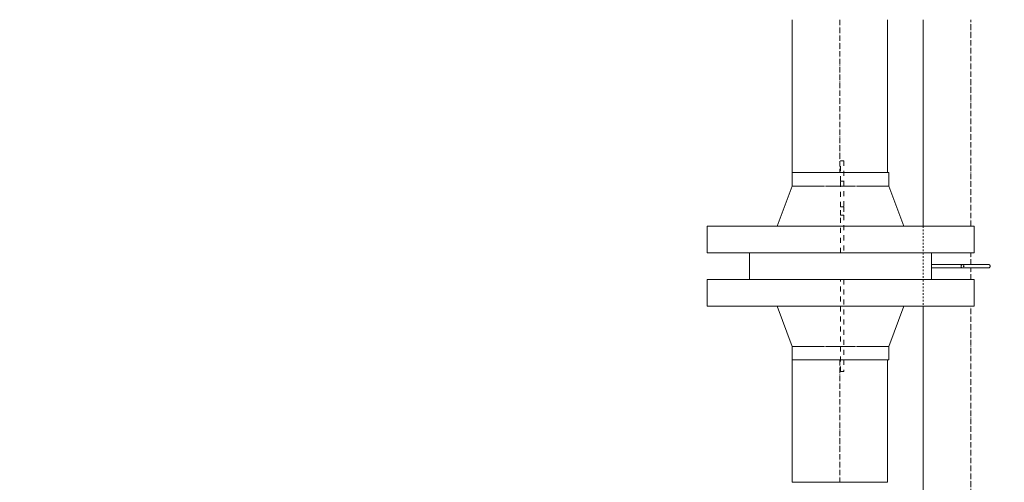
# Model space of a CAD drawing. Header units: millimetres. Extents: x 9824119 to 13672909, y -72394 to 462135.
# Tile 514 of 656: x 10359425 to 10361195, y -5203 to -4373. Entities that reach past the tile are written whole.
import ezdxf

# ---------------------------------------------------------------- set-up
doc = ezdxf.new("R2010")
doc.units = ezdxf.units.MM
doc.linetypes.add('ADSK_Осевая', pattern=[14, 10, -2, 0, -2])
doc.linetypes.add('ADSK_Скрыто', pattern=[6, 3, -3])
for name, color, linetype, lineweight in [('A-DETL-HDLN', 7, 'ADSK_Скрыто', 9), ('P-PIPE', 7, 'Continuous', 18), ('P-PIPE-CNTR', 7, 'ADSK_Осевая', 18)]:
    doc.layers.add(name, color=color, linetype=linetype, lineweight=lineweight)
doc.styles.add('ISOCPEUR', font='isocpeui.ttf')

# ---------------------------------------------------------------- blocks, each defined once
blk = doc.blocks.new('VM_Фланец_ГОСТ 332591 - VM_Фланец_ГОСТ 33259-2015 2-V580-Разрез 5')
at = {"layer": 'P-PIPE'}
for p, q in [((-29517.59, 1858.76), (-29517.59, 1850.76)), ((-29513.72, 1858.76), (-29517.59, 1858.76)), ((-29509.2, 1858.76), (-29513.71, 1858.76)), ((-29488.59, 1858.76), (-29509.1, 1858.76)), ((-29459.59, 1858.76), (-29488.59, 1858.76)), ((-29459.59, 1850.76), (-29459.59, 1858.76)), ((-29517.59, 1850.76), (-29526.59, 1826.76)), ((-29517.59, 1850.76), (-29512.24, 1850.76)), ((-29511.54, 1850.76), (-29512.05, 1850.76)), ((-29511.57, 1850.76), (-29498.18, 1850.76)), ((-29497.61, 1850.76), (-29488.59, 1850.76)), ((-29488.59, 1850.76), (-29479.57, 1850.76)), ((-29479.01, 1850.76), (-29465.61, 1850.76)), ((-29465.13, 1850.76), (-29465.64, 1850.76)), ((-29464.95, 1850.76), (-29459.59, 1850.76)), ((-29450.59, 1826.76), (-29459.59, 1850.76)), ((-29568.59, 1826.76), (-29568.59, 1810.76)), ((-29488.59, 1826.76), (-29568.59, 1826.76)), ((-29408.59, 1826.76), (-29488.59, 1826.76)), ((-29408.59, 1810.76), (-29408.59, 1826.76)), ((-29568.59, 1810.76), (-29488.59, 1810.76)), ((-29488.59, 1810.76), (-29408.59, 1810.76))]:
    blk.add_line(p, q, dxfattribs=at)
blk = doc.blocks.new('Tecofi_CB6441_Клапан обратный межфланцевый - Клапан обратный межфланцевый одностворчатый_CB 5440-V601-Разрез 5')
at = {"layer": 'A-DETL-HDLN', "color": 1, "true_color": 0xff0000}
for p, q in [((-29488.59, 1853.64), (-29488.59, 1865.93)), ((-29486.59, 1865.93), (-29488.59, 1865.93)), ((-29486.59, 1865.93), (-29486.59, 1853.64)), ((-29488.59, 1838.34), (-29488.59, 1853.64)), ((-29486.59, 1853.64), (-29488.59, 1853.64)), ((-29486.59, 1853.64), (-29486.59, 1838.34)), ((-29488.59, 1833.24), (-29488.59, 1838.34)), ((-29488.59, 1838.34), (-29486.59, 1838.34)), ((-29486.59, 1838.34), (-29486.59, 1833.24)), ((-29488.59, 1810.76), (-29488.59, 1833.24)), ((-29486.59, 1833.24), (-29488.59, 1833.24)), ((-29486.59, 1833.24), (-29486.59, 1810.76)), ((-29488.59, 1739.64), (-29488.59, 1794.76)), ((-29486.59, 1794.76), (-29486.59, 1739.64)), ((-29486.59, 1739.64), (-29488.59, 1739.64))]:
    blk.add_line(p, q, dxfattribs=at)
at = {"layer": 'A-DETL-HDLN', "color": 1, "true_color": 0xff0000, "flags": 128}
for points in [[(-29399.98, 1801.76), (-29400.03, 1801.76), (-29400.09, 1801.76), (-29400.16, 1801.76), (-29400.24, 1801.76)], [(-29400.22, 1801.76), (-29400.14, 1801.76), (-29400.07, 1801.76), (-29400.02, 1801.76), (-29399.98, 1801.76)], [(-29400.2, 1803.76), (-29400.12, 1803.76), (-29400.06, 1803.76), (-29400.01, 1803.76), (-29399.97, 1803.76)], [(-29399.98, 1803.76), (-29400.03, 1803.76), (-29400.09, 1803.76), (-29400.16, 1803.76)], [(-29399.1, 1802.2), (-29399.12, 1802.16), (-29399.15, 1802.13), (-29399.17, 1802.1), (-29399.2, 1802.07), (-29399.23, 1802.04), (-29399.26, 1802.02), (-29399.29, 1801.99), (-29399.32, 1801.97), (-29399.35, 1801.94), (-29399.39, 1801.92)], [(-29399.36, 1803.59), (-29399.33, 1803.56), (-29399.3, 1803.54), (-29399.27, 1803.51), (-29399.24, 1803.49), (-29399.21, 1803.46), (-29399.18, 1803.43), (-29399.16, 1803.4), (-29399.13, 1803.37), (-29399.11, 1803.34), (-29399.09, 1803.3)]]:
    blk.add_lwpolyline(points, dxfattribs=at)
at = {"layer": 'P-PIPE', "color": 1, "true_color": 0xff0000}
for p, q in [((-29543.09, 1810.76), (-29543.09, 1794.76)), ((-29434.09, 1794.76), (-29434.09, 1810.76)), ((-29415.93, 1803.76), (-29434.36, 1803.76)), ((-29434.36, 1801.76), (-29415.93, 1801.76))]:
    blk.add_line(p, q, dxfattribs=at)
at = {"layer": 'P-PIPE', "color": 1, "true_color": 0xff0000, "flags": 128}
for points in [[(-29415.93, 1803.76), (-29415.92, 1803.76), (-29415.9, 1803.76), (-29415.87, 1803.76), (-29415.82, 1803.76), (-29415.77, 1803.76), (-29415.7, 1803.76), (-29415.62, 1803.76), (-29415.52, 1803.76), (-29415.41, 1803.76), (-29415.3, 1803.76), (-29415.16, 1803.76), (-29415.02, 1803.76), (-29414.87, 1803.76), (-29414.7, 1803.76), (-29414.53, 1803.76), (-29414.34, 1803.76), (-29414.15, 1803.76), (-29413.94, 1803.76), (-29413.73, 1803.76), (-29413.5, 1803.76), (-29413.27, 1803.76), (-29413.02, 1803.76), (-29412.77, 1803.76), (-29412.51, 1803.76), (-29412.25, 1803.76), (-29411.98, 1803.76), (-29411.7, 1803.76), (-29411.41, 1803.76), (-29411.12, 1803.76), (-29410.83, 1803.76), (-29410.52, 1803.76), (-29410.22, 1803.76), (-29409.91, 1803.76), (-29409.6, 1803.76), (-29409.29, 1803.76), (-29408.97, 1803.76), (-29408.65, 1803.76), (-29408.33, 1803.76), (-29408.01, 1803.76), (-29407.69, 1803.76), (-29407.37, 1803.76), (-29407.05, 1803.76), (-29406.74, 1803.76), (-29406.42, 1803.76), (-29406.11, 1803.76), (-29405.8, 1803.76), (-29405.49, 1803.76), (-29405.19, 1803.76), (-29404.89, 1803.76), (-29404.6, 1803.76), (-29404.31, 1803.76), (-29404.03, 1803.76), (-29403.75, 1803.76), (-29403.48, 1803.76), (-29403.22, 1803.76), (-29402.96, 1803.76), (-29402.72, 1803.76), (-29402.48, 1803.76), (-29402.25, 1803.76), (-29402.03, 1803.76), (-29401.82, 1803.76), (-29401.61, 1803.76), (-29401.42, 1803.76), (-29401.24, 1803.76), (-29401.07, 1803.76), (-29400.91, 1803.76), (-29400.76, 1803.76), (-29400.63, 1803.76), (-29400.5, 1803.76), (-29400.39, 1803.76), (-29400.29, 1803.76), (-29400.2, 1803.76), (-29400.12, 1803.76), (-29400.06, 1803.76), (-29400.01, 1803.76), (-29399.97, 1803.76), (-29399.94, 1803.76), (-29399.93, 1803.76), (-29399.93, 1803.76)], [(-29399.93, 1801.76), (-29399.93, 1801.76), (-29399.95, 1801.76), (-29399.98, 1801.76), (-29400.03, 1801.76), (-29400.09, 1801.76), (-29400.16, 1801.76), (-29400.24, 1801.76), (-29400.33, 1801.76), (-29400.44, 1801.76), (-29400.56, 1801.76), (-29400.69, 1801.76), (-29400.83, 1801.76), (-29400.98, 1801.76), (-29401.15, 1801.76), (-29401.32, 1801.76), (-29401.51, 1801.76), (-29401.71, 1801.76), (-29401.91, 1801.76), (-29402.13, 1801.76), (-29402.35, 1801.76), (-29402.59, 1801.76), (-29402.83, 1801.76), (-29403.08, 1801.76), (-29403.34, 1801.76), (-29403.6, 1801.76), (-29403.88, 1801.76), (-29404.16, 1801.76), (-29404.44, 1801.76), (-29404.73, 1801.76), (-29405.03, 1801.76), (-29405.33, 1801.76), (-29405.63, 1801.76), (-29405.94, 1801.76), (-29406.25, 1801.76), (-29406.57, 1801.76), (-29406.88, 1801.76), (-29407.2, 1801.76), (-29407.52, 1801.76), (-29407.84, 1801.76), (-29408.16, 1801.76), (-29408.48, 1801.76), (-29408.8, 1801.76), (-29409.12, 1801.76), (-29409.43, 1801.76), (-29409.74, 1801.76), (-29410.05, 1801.76), (-29410.36, 1801.76), (-29410.66, 1801.76), (-29410.96, 1801.76), (-29411.26, 1801.76), (-29411.54, 1801.76), (-29411.83, 1801.76), (-29412.1, 1801.76), (-29412.37, 1801.76), (-29412.63, 1801.76), (-29412.89, 1801.76), (-29413.14, 1801.76), (-29413.38, 1801.76), (-29413.6, 1801.76), (-29413.83, 1801.76), (-29414.04, 1801.76), (-29414.24, 1801.76), (-29414.43, 1801.76), (-29414.61, 1801.76), (-29414.78, 1801.76), (-29414.94, 1801.76), (-29415.09, 1801.76), (-29415.23, 1801.76), (-29415.35, 1801.76), (-29415.46, 1801.76), (-29415.57, 1801.76), (-29415.65, 1801.76), (-29415.73, 1801.76), (-29415.8, 1801.76), (-29415.85, 1801.76), (-29415.89, 1801.76), (-29415.91, 1801.76), (-29415.92, 1801.76), (-29415.93, 1801.76)], [(-29399.93, 1803.76), (-29399.93, 1803.76), (-29399.95, 1803.76), (-29399.98, 1803.76), (-29400.03, 1803.76), (-29400.09, 1803.76), (-29400.16, 1803.76), (-29400.24, 1803.76), (-29400.33, 1803.76), (-29400.44, 1803.76), (-29400.56, 1803.76), (-29400.69, 1803.76), (-29400.83, 1803.76), (-29400.98, 1803.76), (-29401.15, 1803.76), (-29401.32, 1803.76), (-29401.51, 1803.76), (-29401.71, 1803.76), (-29401.91, 1803.76), (-29402.13, 1803.76), (-29402.35, 1803.76), (-29402.59, 1803.76), (-29402.83, 1803.76), (-29403.08, 1803.76), (-29403.34, 1803.76), (-29403.6, 1803.76), (-29403.88, 1803.76), (-29404.16, 1803.76), (-29404.44, 1803.76), (-29404.73, 1803.76), (-29405.03, 1803.76), (-29405.33, 1803.76), (-29405.63, 1803.76), (-29405.94, 1803.76), (-29406.25, 1803.76), (-29406.57, 1803.76), (-29406.88, 1803.76), (-29407.2, 1803.76), (-29407.52, 1803.76), (-29407.84, 1803.76), (-29408.16, 1803.76), (-29408.48, 1803.76), (-29408.8, 1803.76), (-29409.12, 1803.76), (-29409.43, 1803.76), (-29409.74, 1803.76), (-29410.05, 1803.76), (-29410.36, 1803.76), (-29410.66, 1803.76), (-29410.96, 1803.76), (-29411.26, 1803.76), (-29411.54, 1803.76), (-29411.83, 1803.76), (-29412.1, 1803.76), (-29412.37, 1803.76), (-29412.63, 1803.76), (-29412.89, 1803.76), (-29413.14, 1803.76), (-29413.38, 1803.76), (-29413.6, 1803.76), (-29413.83, 1803.76), (-29414.04, 1803.76), (-29414.24, 1803.76), (-29414.43, 1803.76), (-29414.61, 1803.76), (-29414.78, 1803.76), (-29414.94, 1803.76), (-29415.09, 1803.76), (-29415.23, 1803.76), (-29415.35, 1803.76), (-29415.44, 1803.76)], [(-29415.44, 1801.76), (-29415.33, 1801.76), (-29415.2, 1801.76), (-29415.06, 1801.76), (-29414.91, 1801.76), (-29414.75, 1801.76), (-29414.58, 1801.76), (-29414.4, 1801.76), (-29414.2, 1801.76), (-29414, 1801.76), (-29413.79, 1801.76), (-29413.56, 1801.76), (-29413.33, 1801.76), (-29413.09, 1801.76), (-29412.84, 1801.76), (-29412.59, 1801.76), (-29412.32, 1801.76), (-29412.05, 1801.76), (-29411.77, 1801.76), (-29411.49, 1801.76), (-29411.2, 1801.76), (-29410.91, 1801.76), (-29410.61, 1801.76), (-29410.3, 1801.76), (-29410, 1801.76), (-29409.69, 1801.76), (-29409.37, 1801.76), (-29409.06, 1801.76), (-29408.74, 1801.76), (-29408.42, 1801.76), (-29408.1, 1801.76), (-29407.78, 1801.76), (-29407.46, 1801.76), (-29407.14, 1801.76), (-29406.82, 1801.76), (-29406.51, 1801.76), (-29406.19, 1801.76), (-29405.88, 1801.76), (-29405.58, 1801.76), (-29405.27, 1801.76), (-29404.97, 1801.76), (-29404.68, 1801.76), (-29404.39, 1801.76), (-29404.1, 1801.76), (-29403.83, 1801.76), (-29403.55, 1801.76), (-29403.29, 1801.76), (-29403.03, 1801.76), (-29402.78, 1801.76), (-29402.54, 1801.76), (-29402.31, 1801.76), (-29402.09, 1801.76), (-29401.87, 1801.76), (-29401.67, 1801.76), (-29401.47, 1801.76), (-29401.29, 1801.76), (-29401.12, 1801.76), (-29400.95, 1801.76), (-29400.8, 1801.76), (-29400.66, 1801.76), (-29400.54, 1801.76), (-29400.42, 1801.76), (-29400.31, 1801.76), (-29400.22, 1801.76), (-29400.14, 1801.76), (-29400.07, 1801.76), (-29400.02, 1801.76), (-29399.98, 1801.76), (-29399.95, 1801.76), (-29399.93, 1801.76), (-29399.93, 1801.76)], [(-29399.93, 1803.76), (-29399.89, 1803.76), (-29399.85, 1803.76), (-29399.81, 1803.75), (-29399.77, 1803.75), (-29399.73, 1803.74), (-29399.69, 1803.73), (-29399.65, 1803.72), (-29399.61, 1803.71), (-29399.57, 1803.7), (-29399.54, 1803.68), (-29399.5, 1803.67), (-29399.46, 1803.65), (-29399.43, 1803.63), (-29399.4, 1803.61), (-29399.36, 1803.59), (-29399.33, 1803.56), (-29399.3, 1803.54), (-29399.27, 1803.51), (-29399.24, 1803.49), (-29399.21, 1803.46), (-29399.18, 1803.43), (-29399.16, 1803.4), (-29399.13, 1803.37), (-29399.11, 1803.34), (-29399.09, 1803.3), (-29399.06, 1803.27), (-29399.04, 1803.23), (-29399.03, 1803.2), (-29399.01, 1803.16), (-29398.99, 1803.12), (-29398.98, 1803.09), (-29398.97, 1803.05), (-29398.96, 1803.01), (-29398.95, 1802.97), (-29398.94, 1802.93), (-29398.94, 1802.89), (-29398.93, 1802.85), (-29398.93, 1802.81), (-29398.93, 1802.77), (-29398.93, 1802.76)], [(-29398.93, 1802.76), (-29398.93, 1802.72), (-29398.93, 1802.68), (-29398.93, 1802.64), (-29398.94, 1802.6), (-29398.95, 1802.56), (-29398.96, 1802.52), (-29398.97, 1802.49), (-29398.98, 1802.45), (-29398.99, 1802.41), (-29399.01, 1802.37), (-29399.02, 1802.34), (-29399.04, 1802.3), (-29399.06, 1802.26), (-29399.08, 1802.23), (-29399.1, 1802.2), (-29399.12, 1802.16), (-29399.15, 1802.13), (-29399.17, 1802.1), (-29399.2, 1802.07), (-29399.23, 1802.04), (-29399.26, 1802.02), (-29399.29, 1801.99), (-29399.32, 1801.97), (-29399.35, 1801.94), (-29399.39, 1801.92), (-29399.42, 1801.9), (-29399.46, 1801.88), (-29399.49, 1801.86), (-29399.53, 1801.84), (-29399.56, 1801.83), (-29399.6, 1801.82), (-29399.64, 1801.8), (-29399.68, 1801.79), (-29399.72, 1801.78), (-29399.76, 1801.78), (-29399.8, 1801.77), (-29399.84, 1801.77), (-29399.88, 1801.76), (-29399.92, 1801.76), (-29399.93, 1801.76)]]:
    blk.add_lwpolyline(points, dxfattribs=at)
at = {"layer": 'P-PIPE', "color": 1, "true_color": 0xff0000}
for start_param, end_param in [(5.759587, 7.853982), (1.570796, 3.665191), (4.712389, 4.974188), (4.45059, 4.712389)]:
    blk.add_ellipse((-29415.44, 1802.76), major_axis=(0, 1), ratio=0.939693, start_param=start_param, end_param=end_param, dxfattribs=at)
for points in [[(-29415.45, 1803.65), (-29415.5, 1803.67), (-29415.6, 1803.71), (-29415.75, 1803.75), (-29415.9, 1803.76), (-29416, 1803.76), (-29416.05, 1803.75)], [(-29416.05, 1801.77), (-29416, 1801.76), (-29415.9, 1801.76), (-29415.75, 1801.77), (-29415.6, 1801.81), (-29415.5, 1801.85), (-29415.45, 1801.87)], [(-29414.85, 1802.76), (-29414.86, 1802.83), (-29414.88, 1802.98), (-29414.92, 1803.1), (-29414.95, 1803.16)], [(-29414.95, 1802.36), (-29414.92, 1802.42), (-29414.88, 1802.55), (-29414.86, 1802.69), (-29414.85, 1802.76)]]:
    blk.add_open_spline(points, degree=3, dxfattribs=at)
blk = doc.blocks.new('VM_Фланец_ГОСТ 332591 - VM_Фланец_ГОСТ 33259-2015 2-V581-Разрез 5')
at = {"layer": 'A-DETL-HDLN'}
blk.add_line((-29509.16, 1746.76), (-29509.1, 1746.76), dxfattribs=at)
at = {"layer": 'P-PIPE'}
for p, q in [((-29568.59, 1794.76), (-29568.59, 1778.76)), ((-29488.59, 1794.76), (-29568.59, 1794.76)), ((-29408.59, 1794.76), (-29488.59, 1794.76)), ((-29408.59, 1778.76), (-29408.59, 1794.76)), ((-29568.59, 1778.76), (-29488.59, 1778.76)), ((-29526.59, 1778.76), (-29517.59, 1754.76)), ((-29488.59, 1778.76), (-29408.59, 1778.76)), ((-29459.59, 1754.76), (-29450.59, 1778.76)), ((-29517.59, 1754.76), (-29517.59, 1746.76)), ((-29512.24, 1754.76), (-29517.59, 1754.76)), ((-29512.05, 1754.76), (-29511.54, 1754.76)), ((-29498.18, 1754.76), (-29511.57, 1754.76)), ((-29488.59, 1754.76), (-29497.61, 1754.76)), ((-29479.57, 1754.76), (-29488.59, 1754.76)), ((-29465.61, 1754.76), (-29479.01, 1754.76)), ((-29465.64, 1754.76), (-29465.13, 1754.76)), ((-29459.59, 1754.76), (-29464.95, 1754.76)), ((-29459.59, 1746.76), (-29459.59, 1754.76)), ((-29517.59, 1746.76), (-29513.72, 1746.76)), ((-29513.71, 1746.76), (-29509.2, 1746.76)), ((-29509.1, 1746.76), (-29488.59, 1746.76)), ((-29488.59, 1746.76), (-29459.59, 1746.76))]:
    blk.add_line(p, q, dxfattribs=at)

msp = doc.modelspace()

# ---------------------------------------------------------------- linework, layer by layer
at = {"layer": 'A-DETL-HDLN', "color": 5, "true_color": 0x0000ff}
msp.add_line((10361048.9, -4743.4), (10361048.9, -4887.1), dxfattribs=at)
at = {"layer": 'P-PIPE', "color": 1, "true_color": 0xff0000}
for p, q in [((10360813.3, -4372.5), (10360813.3, -4647.3)), ((10360984.3, -4647.3), (10360984.3, -4372.5)), ((10360813.3, -4983.3), (10360813.3, -5203.3)), ((10360984.3, -5203.3), (10360984.3, -4983.3)), ((10360813.3, -5203.3), (10360984.3, -5203.3))]:
    msp.add_line(p, q, dxfattribs=at)
at = {"layer": 'P-PIPE', "color": 5, "true_color": 0x0000ff}
for p, q in [((10361048.9, -4372.5), (10361048.9, -4743.3)), ((10361048.9, -4887.3), (10361048.9, -5408.7))]:
    msp.add_line(p, q, dxfattribs=at)
at = {"layer": 'P-PIPE-CNTR', "color": 1, "true_color": 0xff0000}
for p, q in [((10360898.8, -4372.5), (10360898.8, -4647.3)), ((10360898.8, -4983.3), (10360898.8, -5203.3))]:
    msp.add_line(p, q, dxfattribs=at)
at = {"layer": 'P-PIPE-CNTR', "color": 5, "true_color": 0x0000ff}
for p, q in [((10361134.4, -4743.3), (10361134.4, -4372.5)), ((10361134.4, -4812.4), (10361134.4, -4791.3)), ((10361134.4, -4839.3), (10361134.4, -4818.1)), ((10361134.4, -5493.5), (10361134.4, -4887.3))]:
    msp.add_line(p, q, dxfattribs=at)

# ---------------------------------------------------------------- block references
at = {"layer": 'A-DETL-HDLN', "color": 1, "true_color": 0xff0000, "xscale": 3, "yscale": 3, "zscale": 3}
msp.add_blockref('Tecofi_CB6441_Клапан обратный межфланцевый - Клапан обратный межфланцевый одностворчатый_CB 5440-V601-Разрез 5', (10449365.9, -10223.5), dxfattribs=at)
at = {"layer": 'A-DETL-HDLN', "xscale": 3, "yscale": 3, "zscale": 3}
msp.add_blockref('VM_Фланец_ГОСТ 332591 - VM_Фланец_ГОСТ 33259-2015 2-V581-Разрез 5', (10449365.9, -10223.5), dxfattribs=at)
at = {"layer": 'P-PIPE', "xscale": 3, "yscale": 3, "zscale": 3}
msp.add_blockref('VM_Фланец_ГОСТ 332591 - VM_Фланец_ГОСТ 33259-2015 2-V580-Разрез 5', (10449365.9, -10223.5), dxfattribs=at)

# ---------------------------------------------------------------- texts
at = {"char_height": 300, "attachment_point": 1, "style": 'ISOCPEUR'}
for s, insert, width in [('\\pi13638.10589;{\\fISOCPEUR|b0|i0|c204|p34;\\H1.66667x;\\L\\C7;\\P\\pi10874.35036;\\H1.1x;Общие указания\\l\\P\\pi13638.10589;\\P\\pi-900,l1200,t1200;\\H0.72727x;1.^IПроект выполнен на основании задания заказчика и задания на проектирование архитектурно-строительных чертежей.\\P2.^IПроект соответствует действующим нормам :\\P\\pl900,t900;\\fSymbol|b0|i0|c2|p18;·^I\\fISOCPEUR|b0|i0|c204|p34;КМК 2. 04.05-97* "Отопление, вентиляция и кондиционирование воздуха".\\P\\fSymbol|b0|i0|c2|p18;·^I\\fISOCPEUR|b0|i0|c204|p34;ШНК 2.08.02-09* "Общественные здания и сооружение" \\P\\fSymbol|b0|i0|c2|p18;·^I\\fISOCPEUR|b0|i0|c204|p34;КМК 2.01.01-94 "Климатические и физико-геологические данные для проектирования".\\P\\fSymbol|b0|i0|c2|p18;·^I\\fISOCPEUR|b0|i0|c204|p34;КМК 2.01.04-97* "Строительная теплотехника".\\P\\fSymbol|b0|i0|c2|p18;·^I\\fISOCPEUR|b0|i0|c204|p34;ГОСТ 21.602-2003 "Правила выполнения рабочей документации отопления, вентиляции и кондиционирования".\\P\\fSymbol|b0|i0|c2|p18;·^I\\fISOCPEUR|b0|i0|c204|p34;ШНК \\fISOCPEUR|b0|i0|c186|p34;2.01.02-04\\fISOCPEUR|b0|i0|c204|p34; - \\fISOCPEUR|b0|i0|c186|p34;"\\fISOCPEUR|b0|i0|c204|p34;Пожарная безопасность зданий и сооружений\\fISOCPEUR|b0|i0|c186|p34;"\\fISOCPEUR|b0|i0|c204|p34;;\\P\\pl1200,t1200;3.^I  Расчетные параметры наружного воздуха для проектирования отопления, вентиляции и кондиционирования воздуха приняты по КМК 2.01.01-94.\\P\\pi-300,l300,tz;      Для проектирования отопления, вентиляции и кондиционирования воздуха: \\P\\pl1500,t1500;-^IХолодный  период  года Тн\\fISOCPEUR|b0|i0|c186|p34;=-14.0°C\\fISOCPEUR|b0|i0|c204|p34;; I=-12,4 кДж/кг (Парам. Б);\\P-^IТеплый  период  года Тн=33°C; I=55,7 кДж/кг  (Парам. А);\\P-^IТеплый  период  года Тн=37,5°C; I=65,2 кДж/кг (Парам. Б);\\P-^IСкорость ветра  - V=1,6 м/сек - холодный период;\\P-^IСкорость ветра  - V=1,9 м/сек - теплый  период;\\P-^IПродолжительность отопительного периода  Zот.пер.=129суток;\\P-^IСредняя температура отопительного периода  tот.пер.=2,7°C;\\P-^IБарометрическое давление в районе строительства Рбар=950 Гпа.\\P\\pi600,l0,tz;\\P\\pi11458.1097;\\LТЕПЛОСНАБЖЕНИЕ\\P\\pi13638.10589;\\l\\P\\pi0;\\C0;В качестве источника тепла выбран установленный во дворе здания тепловой насос, рассчитанный на работу в температурном режиме 40–30 °C.^J^JСистема отопления спроектирована как двухтрубная, в ней используются напольный фанкойл.\\P^JОсновным источником тепла является тепловой насос. \\P^JОсновное охлаждение осуществляется с помощью\\Pтепловых насосов. Для отвода конденсата, образующегося в фанкойлах, предусмотрены дренажные трубы. Основные водосточные и обратные трубы выполнены из полипропилена. \\P\\pi600;^JОсновные подающие и обратные трубы выполнены из полипропилена. Слив воды из системы осуществляется через регулировочный узел. Для снижения теплопотерь через трубы выполнены работы по теплоизоляции.\\C7; \\P\\pi12278.10827;\\LОТОПЛЕНИЕ\\l\\P\\pi0;  Для достижения  комфортных условий в зимнее время и компенсации теплопотерь в помещениях установлены \\C0;фанкойл\\C7;ы обеспечивающие в помещениях нормируемую температуру воздуха:\\P\\pi-300,l1500,t1500;-^IКабинет врача +20°C.\\P-^IЗал       +22°C.\\P-^IФизиотерапия     +21°C.\\P\\pi0,l0,tz;   На каждом приборе предусматривается устанавка термостатического клапана и запорного крана. Рекомендуется применить трубопроводы стабильные полипропиленовые. Система теплоснабжения \\C0;фанкойл\\C7;ов двухтрубная с принудительной циркуляцией, горизонтальная. Удаление воздуха осуществляется из воздухоспускных кранов установленных в \\C0;фанкойл\\C7;ах. Все монтажные и наладочные работы проводить в соответствии с нормативными документами и инструкциям фирм-изготовителя.}', (9986122.2, 27067.1), 27276.212), ('{\\fISOCPEUR|b0|i0|c204|p34;\\C7;^I\\A1;\\L\\P\\pi10515.36534;\\H1.33333x;ВЕНТИЛЯЦИЯ\\P\\pi0;\\l^IВ здании предусмотрена приточно-вытяжная вентиляция с естественным и \\Pмеханическим побуждением, для функционально различных и конструктивно раздельных групп \\Pпомещений.   ^I  \\P^IТакже предусматривается естественная вентиляция с удалением и поступлением воздуха через окна и двери.\\P^IУдаление воздуха из помещений производится с помощью вытяжных решеток.\\P^IМатериал воздуховодов - тонколистовая оцинкованная сталь по ГОСТ 14918-80.\\P^IВоздуховоды систем вытяжной вентиляции выполняются класса "Н" (нормально плотный).\\P^IМонтаж систем вентиляции выполнить в соответствии с \\A0;КМК 3.05.01.-9\\A1;7\\P\\A0;\\L\\P\\pi12075.36144;\\P\\pi7995.37164;ПРИМЕЧАНИЯ (ТЕПЛОСНАБЖЕНИЕ)\\P\\pi-900,l900,t900;\\l1.^IЧертеж читать совместно со спецификацией и с другими разделами проекта.\\P2.^IМонтаж оборудования и трубопроводов производить в соответствии с местными \\P\\pi0;действующими нормами и правилами, и требованиями завода-изготовителя оборудования.\\P\\pi-900;3.^IТрубопроводы системы теплоснабжения радиаторов приняты полипропиленовыми.\\P4.^IНа планах и схемах указаны наружный диаметр и толщина стенки полипропиленовых \\P\\pi0;трубопроводов.\\P\\pi-900;5.^IПриборы и трубопроводы нанесены условно.\\P6.^IУклон трубопроводов выполнить согласно схемам в сторону ближайшего вертикального \\P\\pi0;стояка.\\P\\pi-900;7.^IВсе отметки указаны от уровня пола этажа. \\P8.^IКрепить трубу в штробе каждые 2 метра.\\P9.^IТрубопроводы отопления, прокладываемые в полу покрыть трубчатой тепловой изоляцией \\P\\pi0;из вспученного полителена "Isocom" толщиной 9 мм.\\P\\pi-900;10.^IДиаметры запорно-регулирующей арматуры и фильтров соответствуют диаметру \\P\\pi0;трубопроводов, если не указано иное.\\P\\pi3390,l600,tz;\\P\\pi5455.37799,l0;\\LПРИМЕЧАНИЯ (ВЕНТИЛЯЦИЯ И КОНДИЦИОНИРОВАНИЕ)\\l\\P\\pi-900,l900,t900;1.^IВентиляционные системы показаны условно.\\P2.^IЧертеж читать совместно со спецификацией и остальными разделами проекта \\P3.^IВсе неплотности при пересечении инженерными коммуникациями огнестойких стен, \\P\\pi0;перекрытий и перегородок заделать материалами, соответствующими по степени \\Pогнестойкости пересекаемым ограждениям.\\P\\pi-900;4.^IВ сан-узлах двери не оборудованные переточными решетками, предусмотреть с \\P\\pi0;подрезкой дверного полотна, высота щели не менее 20 мм. Если конструкция дверей не \\Pпозволяет предусмотреть щели в нижней части, то необходимо выполнить установку \\Pжалюзийной решетки в нижней половине двери.\\P\\pi-900;5.^IРазместить все приборы для измерения температуры, давления и скорости потока в \\P\\pi0;доступных местах с прямыми секциями труб или воздуховодов наверху или внизу, \\Pсогласно рекомендациям завода изготовителя для точности показаний.\\P\\pi-900;6.^IУстановить расположение диффузоров, отдушин и вентиляционных решеток согласно \\P\\pi0;архитектурным планам потолка, освещения и другим деталям/узлам потолка и \\Pвыполнить незначительные изменения для обеспечения соответствия.\\P\\pi-900;7.^IМонтаж оборудования выполнить в соответствии с местными нормами и правилами, а \\P\\pi0;так же требованиями завода-изготовителя оборудования \\P\\pi-900;8.^IВсе отметки оборудований даны от пола этажа.\\P}', (10015733.6, 26003.4), 24350.724)]:
    msp.add_mtext(s, dxfattribs=dict(at, insert=insert, width=width))

doc.saveas('drawing.dxf')
